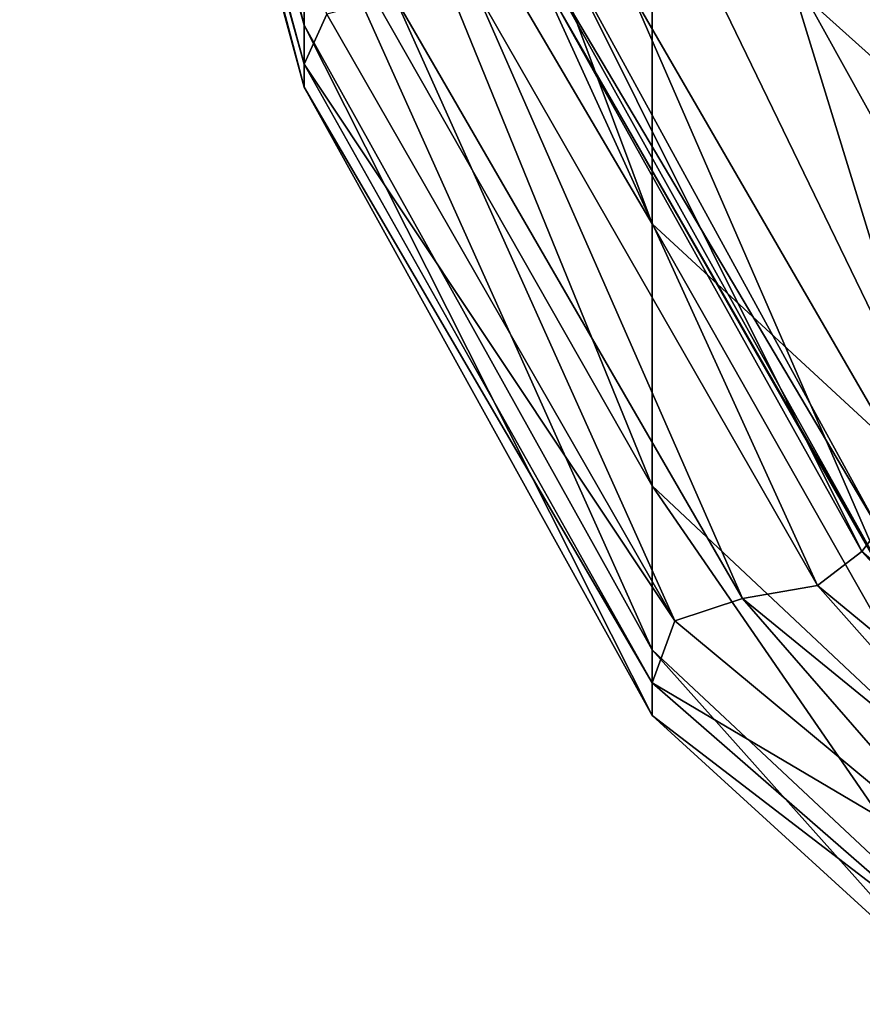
# Model space of a CAD drawing. Header units: millimetres. Extents: x 2387 to 13955, y -4964 to 364.
# Tile 261 of 656: x 6992.07 to 6994.51, y -4958.35 to -4955.49. Entities that reach past the tile are written whole.
import ezdxf

# ---------------------------------------------------------------- set-up
doc = ezdxf.new("R2010")
doc.units = ezdxf.units.MM
doc.header["$MEASUREMENT"] = 0
doc.layers.add('Predefinito', color=7, linetype='Continuous', true_color=0x000000)

msp = doc.modelspace()

# ---------------------------------------------------------------- linework, layer by layer
at = {"layer": 'Predefinito'}
for points in [[(6992.894, -4955.5101, 25.5834), (6992.0678, -4952.5641, 27.8914), (6992.0678, -4952.2395, 26.4668)], [(6992.0678, -4952.2395, 26.4668), (6992.894, -4955.0726, 23.9856), (6992.894, -4955.5101, 25.5834)], [(6992.0678, -4952.5641, 27.8914), (6992.894, -4955.5101, 25.5834), (6992.894, -4955.6905, 74.1442)], [(6992.894, -4955.6905, 74.1442), (6992.0678, -4952.6635, 76.0568), (6992.0678, -4952.5641, 27.8914)], [(6992.894, -4955.6234, 216.5099), (6992.0678, -4952.5788, 217.5784), (6992.0678, -4952.6635, 76.0568)], [(6992.0678, -4952.5788, 217.5784), (6992.894, -4955.6234, 216.5099), (6992.9595, -4955.4788, 360.162)], [(6992.0678, -4952.6635, 76.0568), (6992.894, -4955.6905, 74.1442), (6992.894, -4955.6234, 216.5099)], [(6993.9037, -4956.0868, 20.8003), (6992.894, -4954.3683, 22.5088), (6992.894, -4953.386, 21.2371)], [(6992.894, -4953.386, 21.2371), (6993.9037, -4955.0297, 19.4349), (6993.9037, -4956.0868, 20.8003)], [(6993.9037, -4953.6643, 18.3778), (6994.8315, -4954.4637, 17.4278), (6994.8318, -4955.8622, 18.5105)], [(6994.8318, -4955.8622, 18.5105), (6993.9037, -4955.0297, 19.4349), (6993.9037, -4953.6643, 18.3778)], [(6992.894, -4954.3683, 22.5088), (6993.9037, -4956.0868, 20.8003), (6993.9037, -4956.8474, 22.403)], [(6993.9037, -4956.8474, 22.403), (6992.894, -4955.0726, 23.9856), (6992.894, -4954.3683, 22.5088)], [(6994.8742, -4955.0119, 426.5004), (6994.2873, -4955.316, 425.6852), (6995.2265, -4957.0109, 425.6933)], [(6994.8307, -4956.944, 19.9097), (6993.9037, -4956.0868, 20.8003), (6993.9037, -4955.0297, 19.4349)], [(6993.9037, -4955.0297, 19.4349), (6994.8318, -4955.8622, 18.5105), (6994.8307, -4956.944, 19.9097)], [(6993.9037, -4957.3234, 24.1717), (6992.894, -4955.5101, 25.5834), (6992.894, -4955.0726, 23.9856)], [(6992.894, -4955.0726, 23.9856), (6993.9037, -4956.8474, 22.403), (6993.9037, -4957.3234, 24.1717)], [(6993.6416, -4955.2918, 419.7388), (6993.5624, -4955.3348, 419.5594), (6994.5122, -4957.0383, 419.564)], [(6993.5909, -4955.3346, 419.9284), (6993.6416, -4955.2918, 419.7388), (6994.5616, -4956.9738, 419.7457)], [(6994.5122, -4957.0383, 419.564), (6994.5616, -4956.9738, 419.7457), (6993.6416, -4955.2918, 419.7388)], [(6994.2873, -4955.316, 425.6852), (6993.8451, -4955.4185, 423.2972), (6994.8548, -4957.1645, 423.2973)], [(6994.8548, -4957.1645, 423.2973), (6995.2265, -4957.0109, 425.6933), (6994.2873, -4955.316, 425.6852)], [(6993.5624, -4955.3348, 419.5594), (6993.3885, -4955.4007, 417.7279), (6994.3833, -4957.1368, 417.729)], [(6994.3833, -4957.1368, 417.729), (6994.5122, -4957.0383, 419.564), (6993.5624, -4955.3348, 419.5594)], [(6993.5966, -4955.3983, 420.868), (6993.5909, -4955.3346, 419.9284), (6994.5407, -4957.038, 419.933)], [(6994.5616, -4956.9738, 419.7457), (6994.5407, -4957.038, 419.933), (6993.5909, -4955.3346, 419.9284)], [(6993.3885, -4955.4007, 417.7279), (6993.1559, -4955.4267, 412.5817), (6994.1656, -4957.1745, 412.5817)], [(6994.1656, -4957.1745, 412.5817), (6994.3833, -4957.1368, 417.729), (6993.3885, -4955.4007, 417.7279)], [(6993.8451, -4955.4185, 423.2972), (6993.5966, -4955.3983, 420.868), (6994.5913, -4957.1339, 420.8692)], [(6994.5407, -4957.038, 419.933), (6994.5913, -4957.1339, 420.8692), (6993.5966, -4955.3983, 420.868)], [(6994.5913, -4957.1339, 420.8692), (6994.8548, -4957.1645, 423.2973), (6993.8451, -4955.4185, 423.2972)], [(6993.1559, -4955.4267, 412.5817), (6992.9595, -4955.4788, 360.162), (6993.9692, -4957.2394, 360.0097)], [(6993.9692, -4957.2394, 360.0097), (6994.1656, -4957.1745, 412.5817), (6993.1559, -4955.4267, 412.5817)], [(6993.9692, -4957.2394, 360.0097), (6992.9595, -4955.4788, 360.162), (6992.894, -4955.6234, 216.5099)], [(6992.894, -4955.5101, 25.5834), (6993.9037, -4957.3234, 24.1717), (6993.9037, -4957.5144, 73.0298)], [(6993.9037, -4957.5144, 73.0298), (6992.894, -4955.6905, 74.1442), (6992.894, -4955.5101, 25.5834)], [(6993.9037, -4957.4195, 215.9008), (6992.894, -4955.6234, 216.5099), (6992.894, -4955.6905, 74.1442)], [(6992.894, -4955.6234, 216.5099), (6993.9037, -4957.4195, 215.9008), (6993.9692, -4957.2394, 360.0097)], [(6992.894, -4955.6905, 74.1442), (6993.9037, -4957.5144, 73.0298), (6993.9037, -4957.4195, 215.9008)], [(6993.9037, -4956.0868, 20.8003), (6994.8307, -4956.944, 19.9097), (6994.8283, -4957.7162, 21.5768)], [(6994.8283, -4957.7162, 21.5768), (6993.9037, -4956.8474, 22.403), (6993.9037, -4956.0868, 20.8003)], [(6994.8252, -4958.186, 23.4635), (6993.9037, -4957.3234, 24.1717), (6993.9037, -4956.8474, 22.403)], [(6993.9037, -4956.8474, 22.403), (6994.8283, -4957.7162, 21.5768), (6994.8252, -4958.186, 23.4635)], [(6994.5616, -4956.9738, 419.7457), (6994.5122, -4957.0383, 419.564), (6995.3667, -4957.7684, 419.5617)], [(6994.5122, -4957.0383, 419.564), (6994.3833, -4957.1368, 417.729), (6995.2811, -4957.8771, 417.724)], [(6995.2811, -4957.8771, 417.724), (6995.3667, -4957.7684, 419.5617), (6994.5122, -4957.0383, 419.564)], [(6994.3833, -4957.1368, 417.729), (6994.1656, -4957.1745, 412.5817), (6995.0783, -4957.9196, 412.5774)], [(6995.0783, -4957.9196, 412.5774), (6995.2811, -4957.8771, 417.724), (6994.3833, -4957.1368, 417.729)], [(6994.1656, -4957.1745, 412.5817), (6993.9692, -4957.2394, 360.0097), (6994.883, -4957.9986, 359.9371)], [(6994.883, -4957.9986, 359.9371), (6995.0783, -4957.9196, 412.5774), (6994.1656, -4957.1745, 412.5817)], [(6994.883, -4957.9986, 359.9371), (6993.9692, -4957.2394, 360.0097), (6993.9037, -4957.4195, 215.9008)], [(6993.9037, -4957.3234, 24.1717), (6994.8252, -4958.186, 23.4635), (6994.822, -4958.353, 72.5004)], [(6994.822, -4958.353, 72.5004), (6993.9037, -4957.5144, 73.0298), (6993.9037, -4957.3234, 24.1717)], [(6994.8194, -4958.2167, 215.6182), (6993.9037, -4957.4195, 215.9008), (6993.9037, -4957.5144, 73.0298)], [(6993.9037, -4957.4195, 215.9008), (6994.8194, -4958.2167, 215.6182), (6994.883, -4957.9986, 359.9371)], [(6993.9037, -4957.5144, 73.0298), (6994.822, -4958.353, 72.5004), (6994.8194, -4958.2167, 215.6182)]]:
    msp.add_3dface(points, dxfattribs=at)

doc.saveas('drawing.dxf')
